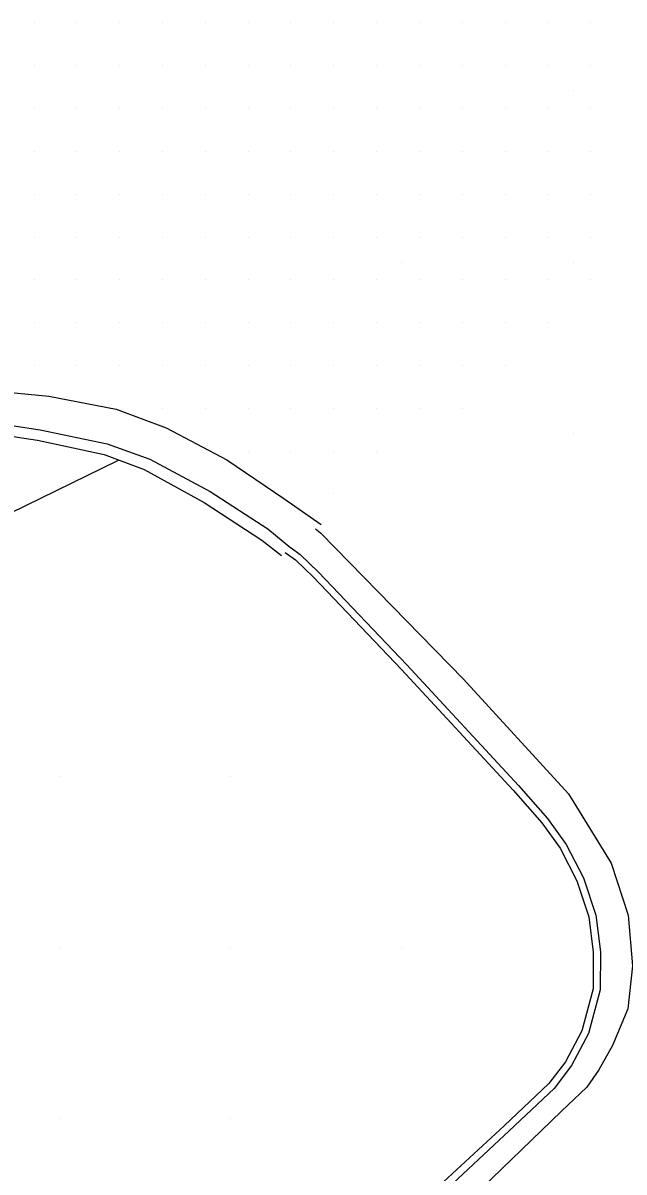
# Model space of a CAD drawing. Extents: x 1762120 to 1766775, y 709485 to 712965.
# Drawn here: x 1765823.1 to 1765858.2, y 709541.7 to 709608.8 of the extents above; entities that cross this region are included whole.
import ezdxf

# ---------------------------------------------------------------- set-up
doc = ezdxf.new("R2010")
doc.units = 0
for name, color, linetype in [('Exist DTM Drainline', 7, 'Continuous'), ('Exist DTM QL2 LIDAR Elevation Point', 7, 'Continuous'), ('Exist DTM Scan Elevation Point', 7, 'Continuous'), ('Exist Roads Curbs', 7, 'Continuous'), ('Exist Roads EOP', 7, 'Continuous'), ('PH Exist DTM Breakline', 7, 'Continuous')]:
    doc.layers.add(name, color=color, linetype=linetype)

msp = doc.modelspace()

# ---------------------------------------------------------------- linework, layer by layer
at = {"layer": 'Exist DTM Drainline'}
msp.add_lwpolyline([(1765788.876, 709567.324), (1765798.02, 709574.478), (1765802.632, 709578.114), (1765809.348, 709582.926), (1765810.88, 709583.615), (1765812.047, 709584.006), (1765815.981, 709584.754), (1765819.946, 709585.257), (1765822.456, 709585.244), (1765824.107, 709584.999), (1765828.023, 709584.173), (1765830.513, 709583.293), (1765834.03, 709581.389), (1765837.405, 709579.209), (1765838.742, 709578.097)], dxfattribs=at)
at = {"layer": 'Exist DTM QL2 LIDAR Elevation Point'}
for p, q in [((1765855.224, 709604.78), (1765855.224, 709604.78)), ((1765845.223, 709594.779), (1765845.223, 709594.779)), ((1765855.224, 709594.779), (1765855.224, 709594.779)), ((1765855.224, 709584.778), (1765855.224, 709584.778)), ((1765825.22, 709564.775), (1765825.22, 709564.775)), ((1765835.222, 709564.775), (1765835.222, 709564.775)), ((1765825.22, 709554.774), (1765825.22, 709554.774)), ((1765835.222, 709554.774), (1765835.222, 709554.774)), ((1765845.223, 709554.774), (1765845.223, 709554.774)), ((1765825.22, 709544.773), (1765825.22, 709544.773)), ((1765835.222, 709544.773), (1765835.222, 709544.773))]:
    msp.add_line(p, q, dxfattribs=at)
at = {"layer": 'Exist DTM Scan Elevation Point'}
for p, q in [((1765823.75, 709608.75), (1765823.75, 709608.75)), ((1765826.25, 709608.75), (1765826.25, 709608.75)), ((1765828.75, 709608.75), (1765828.75, 709608.75)), ((1765831.25, 709608.75), (1765831.25, 709608.75)), ((1765833.75, 709608.75), (1765833.75, 709608.75)), ((1765836.25, 709608.75), (1765836.25, 709608.75)), ((1765838.75, 709608.75), (1765838.75, 709608.75)), ((1765841.25, 709608.75), (1765841.25, 709608.75)), ((1765843.75, 709608.75), (1765843.75, 709608.75)), ((1765846.25, 709608.75), (1765846.25, 709608.75)), ((1765848.75, 709608.75), (1765848.75, 709608.75)), ((1765851.25, 709608.75), (1765851.25, 709608.75)), ((1765853.75, 709608.75), (1765853.75, 709608.75)), ((1765856.25, 709608.75), (1765856.25, 709608.75)), ((1765823.75, 709606.25), (1765823.75, 709606.25)), ((1765826.25, 709606.25), (1765826.25, 709606.25)), ((1765828.75, 709606.25), (1765828.75, 709606.25)), ((1765831.25, 709606.25), (1765831.25, 709606.25)), ((1765833.75, 709606.25), (1765833.75, 709606.25)), ((1765836.25, 709606.25), (1765836.25, 709606.25)), ((1765838.75, 709606.25), (1765838.75, 709606.25)), ((1765841.25, 709606.25), (1765841.25, 709606.25)), ((1765843.75, 709606.25), (1765843.75, 709606.25)), ((1765846.25, 709606.25), (1765846.25, 709606.25)), ((1765848.75, 709606.25), (1765848.75, 709606.25)), ((1765851.25, 709606.25), (1765851.25, 709606.25)), ((1765853.75, 709606.25), (1765853.75, 709606.25)), ((1765856.25, 709606.25), (1765856.25, 709606.25)), ((1765823.75, 709603.75), (1765823.75, 709603.75)), ((1765826.25, 709603.75), (1765826.25, 709603.75)), ((1765828.75, 709603.75), (1765828.75, 709603.75)), ((1765831.25, 709603.75), (1765831.25, 709603.75)), ((1765833.75, 709603.75), (1765833.75, 709603.75)), ((1765836.25, 709603.75), (1765836.25, 709603.75)), ((1765838.75, 709603.75), (1765838.75, 709603.75)), ((1765841.25, 709603.75), (1765841.25, 709603.75)), ((1765843.75, 709603.75), (1765843.75, 709603.75)), ((1765846.25, 709603.75), (1765846.25, 709603.75)), ((1765848.75, 709603.75), (1765848.75, 709603.75)), ((1765851.25, 709603.75), (1765851.25, 709603.75)), ((1765853.75, 709603.75), (1765853.75, 709603.75)), ((1765856.25, 709603.75), (1765856.25, 709603.75)), ((1765823.75, 709601.25), (1765823.75, 709601.25)), ((1765826.25, 709601.25), (1765826.25, 709601.25)), ((1765828.75, 709601.25), (1765828.75, 709601.25)), ((1765831.25, 709601.25), (1765831.25, 709601.25)), ((1765833.75, 709601.25), (1765833.75, 709601.25)), ((1765836.25, 709601.25), (1765836.25, 709601.25)), ((1765838.75, 709601.25), (1765838.75, 709601.25)), ((1765841.25, 709601.25), (1765841.25, 709601.25)), ((1765843.75, 709601.25), (1765843.75, 709601.25)), ((1765846.25, 709601.25), (1765846.25, 709601.25)), ((1765848.75, 709601.25), (1765848.75, 709601.25)), ((1765851.25, 709601.25), (1765851.25, 709601.25)), ((1765853.75, 709601.25), (1765853.75, 709601.25)), ((1765856.25, 709601.25), (1765856.25, 709601.25)), ((1765823.75, 709598.75), (1765823.75, 709598.75)), ((1765826.25, 709598.75), (1765826.25, 709598.75)), ((1765828.75, 709598.75), (1765828.75, 709598.75)), ((1765831.25, 709598.75), (1765831.25, 709598.75)), ((1765833.75, 709598.75), (1765833.75, 709598.75)), ((1765836.25, 709598.75), (1765836.25, 709598.75)), ((1765838.75, 709598.75), (1765838.75, 709598.75)), ((1765841.25, 709598.75), (1765841.25, 709598.75)), ((1765843.75, 709598.75), (1765843.75, 709598.75)), ((1765846.25, 709598.75), (1765846.25, 709598.75)), ((1765848.75, 709598.75), (1765848.75, 709598.75)), ((1765851.25, 709598.75), (1765851.25, 709598.75)), ((1765853.75, 709598.75), (1765853.75, 709598.75)), ((1765856.25, 709598.75), (1765856.25, 709598.75)), ((1765823.75, 709596.25), (1765823.75, 709596.25)), ((1765826.25, 709596.25), (1765826.25, 709596.25)), ((1765828.75, 709596.25), (1765828.75, 709596.25)), ((1765831.25, 709596.25), (1765831.25, 709596.25)), ((1765833.75, 709596.25), (1765833.75, 709596.25)), ((1765836.25, 709596.25), (1765836.25, 709596.25)), ((1765838.75, 709596.25), (1765838.75, 709596.25)), ((1765841.25, 709596.25), (1765841.25, 709596.25)), ((1765843.75, 709596.25), (1765843.75, 709596.25)), ((1765846.25, 709596.25), (1765846.25, 709596.25)), ((1765848.75, 709596.25), (1765848.75, 709596.25)), ((1765851.25, 709596.25), (1765851.25, 709596.25)), ((1765853.75, 709596.25), (1765853.75, 709596.25)), ((1765856.25, 709596.25), (1765856.25, 709596.25)), ((1765823.75, 709593.75), (1765823.75, 709593.75)), ((1765826.25, 709593.75), (1765826.25, 709593.75)), ((1765828.75, 709593.75), (1765828.75, 709593.75)), ((1765831.25, 709593.75), (1765831.25, 709593.75)), ((1765833.75, 709593.75), (1765833.75, 709593.75)), ((1765836.25, 709593.75), (1765836.25, 709593.75)), ((1765838.75, 709593.75), (1765838.75, 709593.75)), ((1765841.25, 709593.75), (1765841.25, 709593.75)), ((1765843.75, 709593.75), (1765843.75, 709593.75)), ((1765846.25, 709593.75), (1765846.25, 709593.75)), ((1765848.75, 709593.75), (1765848.75, 709593.75)), ((1765851.25, 709593.75), (1765851.25, 709593.75)), ((1765853.75, 709593.75), (1765853.75, 709593.75)), ((1765856.25, 709593.75), (1765856.25, 709593.75)), ((1765823.75, 709591.25), (1765823.75, 709591.25)), ((1765826.25, 709591.25), (1765826.25, 709591.25)), ((1765828.75, 709591.25), (1765828.75, 709591.25)), ((1765831.25, 709591.25), (1765831.25, 709591.25)), ((1765833.75, 709591.25), (1765833.75, 709591.25)), ((1765836.25, 709591.25), (1765836.25, 709591.25)), ((1765838.75, 709591.25), (1765838.75, 709591.25)), ((1765841.25, 709591.25), (1765841.25, 709591.25)), ((1765843.75, 709591.25), (1765843.75, 709591.25)), ((1765846.25, 709591.25), (1765846.25, 709591.25)), ((1765848.75, 709591.25), (1765848.75, 709591.25)), ((1765851.25, 709591.25), (1765851.25, 709591.25)), ((1765853.75, 709591.25), (1765853.75, 709591.25)), ((1765823.75, 709588.75), (1765823.75, 709588.75)), ((1765826.25, 709588.75), (1765826.25, 709588.75)), ((1765828.75, 709588.75), (1765828.75, 709588.75)), ((1765831.25, 709588.75), (1765831.25, 709588.75)), ((1765833.75, 709588.75), (1765833.75, 709588.75)), ((1765836.25, 709588.75), (1765836.25, 709588.75)), ((1765838.75, 709588.75), (1765838.75, 709588.75)), ((1765841.25, 709588.75), (1765841.25, 709588.75)), ((1765843.75, 709588.75), (1765843.75, 709588.75)), ((1765846.25, 709588.75), (1765846.25, 709588.75)), ((1765848.75, 709588.75), (1765848.75, 709588.75)), ((1765851.25, 709588.75), (1765851.25, 709588.75)), ((1765831.25, 709586.25), (1765831.25, 709586.25)), ((1765833.75, 709586.25), (1765833.75, 709586.25)), ((1765836.25, 709586.25), (1765836.25, 709586.25)), ((1765838.75, 709586.25), (1765838.75, 709586.25)), ((1765841.25, 709586.25), (1765841.25, 709586.25)), ((1765843.75, 709586.25), (1765843.75, 709586.25)), ((1765846.25, 709586.25), (1765846.25, 709586.25)), ((1765848.75, 709586.25), (1765848.75, 709586.25)), ((1765836.25, 709583.75), (1765836.25, 709583.75)), ((1765838.75, 709583.75), (1765838.75, 709583.75)), ((1765841.25, 709583.75), (1765841.25, 709583.75)), ((1765843.75, 709583.75), (1765843.75, 709583.75)), ((1765841.25, 709581.25), (1765841.25, 709581.25))]:
    msp.add_line(p, q, dxfattribs=at)
at = {"layer": 'Exist Roads Curbs'}
msp.add_lwpolyline([(1765789.244, 709566.888), (1765798.299, 709574.097), (1765802.919, 709577.701), (1765809.661, 709582.473), (1765811.204, 709583.151), (1765812.111, 709583.412), (1765816.048, 709584.181), (1765820.024, 709584.642), (1765822.534, 709584.615), (1765823.943, 709584.4), (1765827.849, 709583.557), (1765830.176, 709582.674), (1765833.684, 709580.753), (1765837.047, 709578.55), (1765838.189, 709577.656)], dxfattribs=at)
at = {"layer": 'Exist Roads EOP'}
msp.add_lwpolyline([(1765787.699, 709568.829), (1765796.821, 709576.007), (1765801.498, 709579.647), (1765808.197, 709584.479), (1765809.705, 709585.202), (1765811.798, 709585.912), (1765815.709, 709586.836), (1765819.69, 709587.215), (1765822.202, 709587.193), (1765824.617, 709586.957), (1765828.551, 709586.194), (1765831.458, 709585.105), (1765835.002, 709583.252), (1765838.334, 709580.993), (1765840.511, 709579.47)], dxfattribs=at)
at = {"layer": 'PH Exist DTM Breakline'}
for p, q in [((1765843.469, 709534.518), (1765854.541, 709545.223)), ((1765842.14, 709536.012), (1765851.199, 709544.368)), ((1765851.484, 709544.065), (1765842.472, 709535.639))]:
    msp.add_line(p, q, dxfattribs=at)
for points in [[(1765828.667, 709583.208), (1765822.331, 709580.111), (1765817.575, 709577.744)], [(1765840.177, 709579.209), (1765840.468, 709578.986), (1765842.162, 709577.258), (1765848.815, 709570.438), (1765854.965, 709563.75), (1765857.438, 709559.702), (1765858.444, 709556.666), (1765858.684, 709553.709), (1765858.424, 709551.19), (1765857.528, 709549.058), (1765856.733, 709547.625), (1765856.025, 709546.613), (1765854.541, 709545.223)], [(1765838.415, 709577.833), (1765839.018, 709577.403), (1765840.073, 709576.39), (1765845.203, 709570.997), (1765851.734, 709563.95), (1765853.407, 709562.049), (1765854.46, 709560.568), (1765855.444, 709558.673), (1765856.138, 709556.562), (1765856.405, 709554.493), (1765856.391, 709552.352), (1765855.741, 709549.911), (1765854.78, 709548.106), (1765853.808, 709546.822), (1765851.199, 709544.368)], [(1765838.757, 709578.1), (1765839.284, 709577.724), (1765840.368, 709576.684), (1765845.507, 709571.282), (1765852.043, 709564.229), (1765853.734, 709562.308), (1765854.817, 709560.786), (1765855.829, 709558.836), (1765856.546, 709556.655), (1765856.822, 709554.518), (1765856.807, 709552.296), (1765856.132, 709549.757), (1765855.132, 709547.881), (1765854.119, 709546.542), (1765851.484, 709544.065)]]:
    msp.add_lwpolyline(points, dxfattribs=at)

doc.saveas('drawing.dxf')
